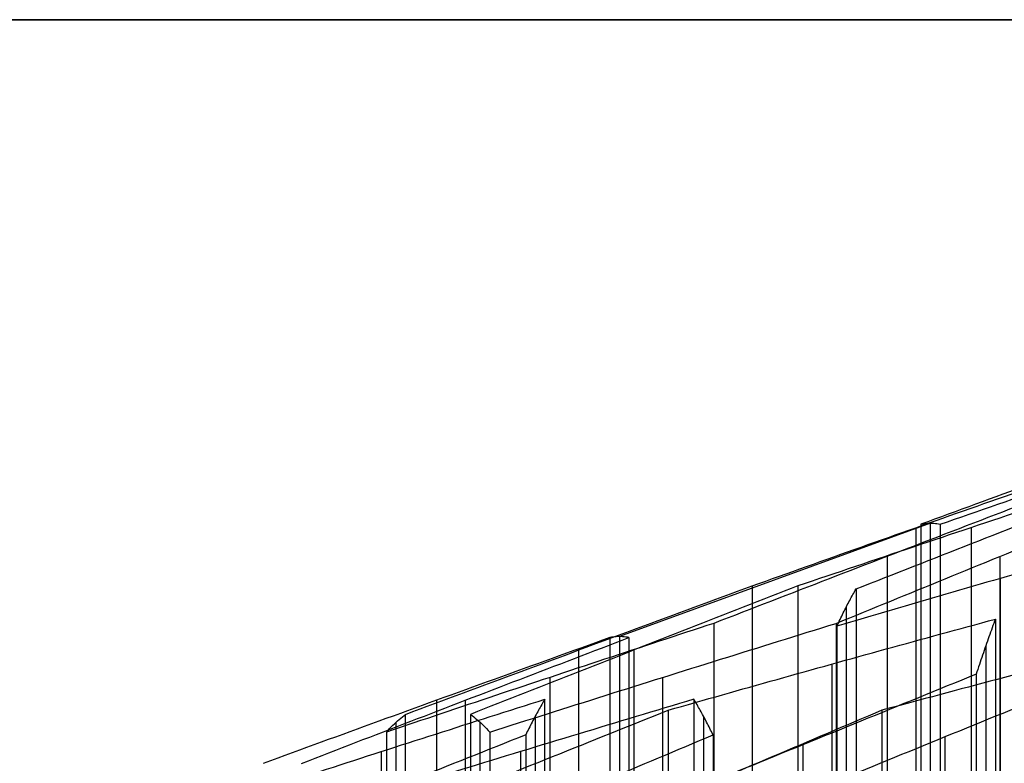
# Model space of a CAD drawing. Header units: centimetres. Extents: x -2.49 to 2.49, y -2.2 to 3.1.
# Tile 473 of 656: x -0.5054 to -0.4359, y -0.83 to -0.7775. Entities that reach past the tile are written whole.
import ezdxf

# ---------------------------------------------------------------- set-up
doc = ezdxf.new("R2010")
doc.units = ezdxf.units.CM
doc.layers.add('Default', color=7, linetype='Continuous', true_color=0x000000)

# ---------------------------------------------------------------- blocks, each defined once
blk = doc.blocks.new('18388')
at = {"layer": 'Default'}
for p, q in [((-4.41067, 13.26954, -0.21734), (-4.6304, 13.18946, -0.22817)), ((-4.42115, 13.26635, 0.1794), (-4.42115, 12.73426, 0.1794)), ((-4.41069, 12.73744, -0.21734), (-4.41069, 13.26953, -0.21734)), ((-4.38209, 13.26635, -0.61319), (-4.38209, 12.73426, -0.61319)), ((-4.44145, 13.24601, 0.5914), (-4.44145, 12.71392, 0.5914)), ((-4.36179, 13.24601, -1.02519), (-4.36179, 12.71392, -1.02519)), ((-4.36126, 12.69847, 1.19911), (-4.36126, 13.23056, 1.19911)), ((-4.47005, 12.67857, 0.98725), (-4.47005, 13.21066, 0.98725)), ((-4.63042, 13.18945, -0.22817), (-4.63042, 12.65737, -0.22817)), ((-4.37172, 13.18296, 1.59585), (-4.37172, 12.65087, 1.59585)), ((-4.65902, 12.64791, 0.16768), (-4.65902, 13.17999, 0.16768)), ((-4.61996, 12.64791, -0.62491), (-4.61996, 13.17999, -0.62491)), ((-4.48051, 13.17004, 1.38399), (-4.48051, 12.63795, 1.38399)), ((-4.67932, 12.6286, 0.57968), (-4.67932, 13.16068, 0.57968)), ((-4.59966, 12.6286, -1.03691), (-4.59966, 13.16068, -1.03691)), ((-4.75951, 13.14449, -0.02803), (-4.75951, 12.6124, -0.02803)), ((-4.73921, 13.14449, -0.44003), (-4.73921, 12.6124, -0.44003)), ((-4.68978, 13.13329, 0.97642), (-4.68978, 12.6012, 0.97642)), ((-4.57107, 13.13329, -1.43276), (-4.57107, 12.6012, -1.43276)), ((-4.7881, 12.59689, 0.36782), (-4.7881, 13.12897, 0.36782)), ((-4.72875, 12.59689, -0.83677), (-4.72875, 13.12897, -0.83677)), ((-4.40032, 12.58674, 1.9917), (-4.40032, 13.11883, 1.9917)), ((-4.50081, 13.11307, 1.79599), (-4.50081, 12.58098, 1.79599)), ((-4.79856, 13.10827, 0.76456), (-4.79856, 12.57618, 0.76456)), ((-4.70015, 13.10827, -1.23262), (-4.70015, 12.57618, -1.23262))]:
    blk.add_line(p, q, dxfattribs=at)
at = {"layer": 'Default', "extrusion": (0, -1, 0)}
blk.add_arc((0, 0, -13.625), 10.725, 90, 270, dxfattribs=at)
at = {"layer": 'Default'}
for points, degree in [([(-4.18636, 13.35292, 0.06905), (-4.21206, 13.34367, 0.05247), (-4.26345, 13.32508, 0.01933), (-4.34048, 13.29703, -0.03036), (-4.3918, 13.27819, -0.06346), (-4.41746, 13.26875, -0.08001)], 3), ([(-4.40392, 13.26875, -0.35467), (-4.37677, 13.27819, -0.36862), (-4.32244, 13.29703, -0.39651), (-4.24089, 13.32508, -0.43838), (-4.18649, 13.34367, -0.46632), (-4.15929, 13.35292, -0.48029)], 3), ([(-4.46328, 13.22314, 0.84992), (-4.43612, 13.2338, 0.83597), (-4.38179, 13.25511, 0.80808), (-4.30025, 13.28703, 0.76621), (-4.24585, 13.30829, 0.73827), (-4.21864, 13.31891, 0.7243)], 3), ([(-4.5367, 13.22517, 0.10487), (-4.51105, 13.23437, 0.12142), (-4.45973, 13.2527, 0.15452), (-4.38269, 13.27997, 0.2042), (-4.3313, 13.29802, 0.23735), (-4.3056, 13.307, 0.25393)], 3), ([(-4.25978, 13.307, -0.67599), (-4.28699, 13.29802, -0.66202), (-4.34139, 13.27997, -0.63409), (-4.42293, 13.2527, -0.59222), (-4.47726, 13.23437, -0.56432), (-4.50441, 13.22517, -0.55038)], 3), ([(-4.31913, 13.29307, 0.5286), (-4.34635, 13.28262, 0.54257), (-4.40076, 13.2617, 0.57051), (-4.4823, 13.23027, 0.61238), (-4.53662, 13.20928, 0.64027), (-4.56377, 13.19878, 0.65421)], 3), ([(-4.47734, 13.19878, -1.09972), (-4.4517, 13.20928, -1.08317), (-4.40038, 13.23027, -1.05008), (-4.32335, 13.2617, -1.00039), (-4.27195, 13.28262, -0.96724), (-4.24624, 13.29307, -0.95066)], 3), ([(-4.41746, 13.26875, -0.08001), (-4.41595, 13.2691, -0.11052), (-4.41295, 13.26956, -0.17156), (-4.40843, 13.26956, -0.26312), (-4.40543, 13.2691, -0.32416), (-4.40392, 13.26875, -0.35467)], 3), ([(-4.41746, 13.26875, -0.08001), (-4.41746, 13.00271, -0.08001), (-4.41746, 12.73666, -0.08001)], 2), ([(-4.40392, 13.26875, -0.35467), (-4.40392, 13.00271, -0.35467), (-4.40392, 12.73666, -0.35467)], 2), ([(-4.24571, 13.26349, 1.27364), (-4.27143, 13.25626, 1.25705), (-4.32283, 13.24167, 1.2239), (-4.39987, 13.21944, 1.17421), (-4.45117, 13.20437, 1.14112), (-4.47681, 13.19679, 1.12458)], 3), ([(-4.78134, 13.13455, 0.23049), (-4.75417, 13.14467, 0.21654), (-4.69983, 13.16488, 0.18863), (-4.61828, 13.19509, 0.14676), (-4.5639, 13.21516, 0.11884), (-4.5367, 13.22517, 0.10487)], 3), ([(-4.50441, 13.22517, -0.55038), (-4.5301, 13.21516, -0.56695), (-4.58148, 13.19509, -0.60009), (-4.65851, 13.16488, -0.64977), (-4.70985, 13.14467, -0.68288), (-4.73551, 13.13455, -0.69944)], 3), ([(-4.5367, 13.22517, 0.10487), (-4.5367, 12.95913, 0.10487), (-4.5367, 12.69308, 0.10487)], 2), ([(-4.50441, 13.22517, -0.55038), (-4.50441, 12.95913, -0.55038), (-4.50441, 12.69308, -0.55038)], 2), ([(-4.47681, 13.19679, 1.12458), (-4.47531, 13.20002, 1.09409), (-4.47231, 13.20629, 1.0331), (-4.46779, 13.21507, 0.94154), (-4.46478, 13.22053, 0.88046), (-4.46328, 13.22314, 0.84992)], 3), ([(-4.46328, 13.22314, 0.84992), (-4.46328, 12.9571, 0.84992), (-4.46328, 12.69106, 0.84992)], 2), ([(-4.56377, 13.19878, 0.65421), (-4.58948, 13.19037, 0.63763), (-4.64087, 13.17347, 0.60448), (-4.7179, 13.14788, 0.55479), (-4.76922, 13.13064, 0.5217), (-4.79487, 13.12199, 0.50515)], 3), ([(-4.72198, 13.12199, -0.9741), (-4.69483, 13.13064, -0.98804), (-4.64051, 13.14788, -1.01594), (-4.55896, 13.17347, -1.05781), (-4.50456, 13.19037, -1.08574), (-4.47734, 13.19878, -1.09972)], 3), ([(-4.59606, 13.13744, 1.30946), (-4.57041, 13.14476, 1.326), (-4.51911, 13.15931, 1.35909), (-4.44207, 13.18075, 1.40878), (-4.39067, 13.19481, 1.44193), (-4.36496, 13.20178, 1.45852)], 3), ([(-4.56377, 13.19878, 0.65421), (-4.56377, 12.93274, 0.65421), (-4.56377, 12.66669, 0.65421)], 2), ([(-4.47734, 13.19878, -1.09972), (-4.47734, 12.93274, -1.09972), (-4.47734, 12.66669, -1.09972)], 2), ([(-4.47681, 13.19679, 1.12458), (-4.47681, 12.93074, 1.12458), (-4.47681, 12.6647, 1.12458)], 2), ([(-4.20042, 13.20178, -1.88058), (-4.22764, 13.19481, -1.86661), (-4.28205, 13.18075, -1.83867), (-4.3636, 13.15931, -1.7968), (-4.41791, 13.14476, -1.76891), (-4.44505, 13.13744, -1.75497)], 3), ([(-4.36496, 13.20178, 1.45852), (-4.36646, 13.19773, 1.48908), (-4.36947, 13.18945, 1.55016), (-4.37398, 13.17649, 1.64172), (-4.37699, 13.16748, 1.70271), (-4.37849, 13.16288, 1.73319)], 3), ([(-4.36496, 13.20178, 1.45852), (-4.36496, 12.93573, 1.45852), (-4.36496, 12.66969, 1.45852)], 2), ([(-4.63719, 13.18871, -0.09083), (-4.66439, 13.17891, -0.07687), (-4.71878, 13.15927, -0.04894), (-4.80032, 13.12969, -0.00707), (-4.85466, 13.10987, 0.02083), (-4.88183, 13.09995, 0.03478)], 3), ([(-4.85476, 13.09995, -0.51456), (-4.8291, 13.10987, -0.498), (-4.77776, 13.12969, -0.4649), (-4.70073, 13.15927, -0.41521), (-4.64935, 13.17891, -0.38207), (-4.62366, 13.18871, -0.3655)], 3), ([(-4.62366, 13.18871, -0.3655), (-4.62516, 13.18904, -0.33498), (-4.62817, 13.18948, -0.27395), (-4.63268, 13.18948, -0.18239), (-4.63569, 13.18904, -0.12135), (-4.63719, 13.18871, -0.09083)], 3), ([(-4.63719, 13.18871, -0.09083), (-4.63719, 12.92267, -0.09083), (-4.63719, 12.65662, -0.09083)], 2), ([(-4.62366, 13.18871, -0.3655), (-4.62366, 12.92267, -0.3655), (-4.62366, 12.65662, -0.3655)], 2), ([(-4.52264, 13.06884, 2.05451), (-4.49545, 13.07995, 2.04055), (-4.44109, 13.10217, 2.01264), (-4.35955, 13.13549, 1.97077), (-4.30518, 13.15771, 1.94285), (-4.278, 13.16881, 1.92889)], 3), ([(-4.37849, 13.16288, 1.73319), (-4.40567, 13.15181, 1.74714), (-4.46004, 13.12967, 1.77506), (-4.54159, 13.09646, 1.81693), (-4.59595, 13.07431, 1.84484), (-4.62313, 13.06324, 1.8588)], 3), ([(-4.41799, 13.06324, -2.3043), (-4.39231, 13.07431, -2.28774), (-4.34096, 13.09646, -2.25462), (-4.26392, 13.12967, -2.20494), (-4.21256, 13.15181, -2.17181), (-4.18688, 13.16288, -2.15525)], 3), ([(-4.37849, 13.16288, 1.73319), (-4.37849, 12.89684, 1.73319), (-4.37849, 12.6308, 1.73319)], 2), ([(-4.91411, 13.0707, 0.69003), (-4.88846, 13.07911, 0.70658), (-4.83715, 13.09584, 0.73967), (-4.76012, 13.12068, 0.78936), (-4.70872, 13.13707, 0.82251), (-4.68301, 13.14521, 0.83909)], 3), ([(-4.57783, 13.14521, -1.29542), (-4.60505, 13.13707, -1.28145), (-4.65945, 13.12068, -1.25352), (-4.741, 13.09584, -1.21164), (-4.79532, 13.07911, -1.18375), (-4.82247, 13.0707, -1.16981)], 3), ([(-4.68301, 13.14521, 0.83909), (-4.68452, 13.14271, 0.86963), (-4.68753, 13.13751, 0.93071), (-4.69204, 13.12911, 1.02226), (-4.69504, 13.12312, 1.08326), (-4.69655, 13.12002, 1.11376)], 3), ([(-4.68301, 12.61313, 0.83909), (-4.68301, 12.87917, 0.83909), (-4.68301, 13.14521, 0.83909)], 2), ([(-4.5643, 13.12002, -1.57009), (-4.5658, 13.12312, -1.5396), (-4.56881, 13.12911, -1.4786), (-4.57332, 13.13751, -1.38704), (-4.57633, 13.14271, -1.32597), (-4.57783, 13.14521, -1.29542)], 3), ([(-4.57783, 13.14521, -1.29542), (-4.57783, 12.87917, -1.29542), (-4.57783, 12.61313, -1.29542)], 2), ([(-4.84069, 13.03917, 1.43508), (-4.81352, 13.0501, 1.42112), (-4.75917, 13.07195, 1.39322), (-4.67763, 13.1047, 1.35135), (-4.62325, 13.12653, 1.32343), (-4.59606, 13.13744, 1.30946)], 3), ([(-4.79487, 13.12199, 0.50515), (-4.79337, 13.1237, 0.47465), (-4.79036, 13.12691, 0.41363), (-4.78585, 13.13109, 0.32207), (-4.78284, 13.13347, 0.26102), (-4.78134, 13.13455, 0.23049)], 3), ([(-4.78134, 12.60246, 0.23049), (-4.78134, 12.86851, 0.23049), (-4.78134, 13.13455, 0.23049)], 2), ([(-4.73551, 13.13455, -0.69944), (-4.73551, 12.86851, -0.69944), (-4.73551, 12.60246, -0.69944)], 2), ([(-4.73551, 13.13455, -0.69944), (-4.73401, 13.13347, -0.72997), (-4.731, 13.13109, -0.79102), (-4.72649, 13.12691, -0.88258), (-4.72348, 13.1237, -0.9436), (-4.72198, 13.12199, -0.9741)], 3), ([(-4.44505, 13.13744, -1.75497), (-4.47074, 13.12653, -1.77154), (-4.52211, 13.1047, -1.80467), (-4.59914, 13.07195, -1.85436), (-4.65049, 13.0501, -1.88747), (-4.67616, 13.03917, -1.90403)], 3), ([(-4.59606, 13.13744, 1.30946), (-4.59606, 12.87139, 1.30946), (-4.59606, 12.60535, 1.30946)], 2), ([(-4.44505, 13.13744, -1.75497), (-4.44505, 12.87139, -1.75497), (-4.44505, 12.60535, -1.75497)], 2), ([(-4.69655, 13.12002, 1.11376), (-4.72374, 13.10922, 1.12772), (-4.77813, 13.0876, 1.15564), (-4.85967, 13.05515, 1.19751), (-4.91402, 13.03351, 1.22542), (-4.94118, 13.02268, 1.23937)], 3), ([(-4.7954, 13.02268, -1.71915), (-4.76974, 13.03351, -1.70259), (-4.7184, 13.05515, -1.66948), (-4.64136, 13.0876, -1.6198), (-4.58999, 13.10922, -1.58666), (-4.5643, 13.12002, -1.57009)], 3), ([(-4.79487, 13.12199, 0.50515), (-4.79487, 12.85594, 0.50515), (-4.79487, 12.5899, 0.50515)], 2), ([(-4.72198, 13.12199, -0.9741), (-4.72198, 12.85594, -0.9741), (-4.72198, 12.5899, -0.9741)], 2), ([(-4.69655, 13.12002, 1.11376), (-4.69655, 12.85398, 1.11376), (-4.69655, 12.58794, 1.11376)], 2), ([(-4.5643, 13.12002, -1.57009), (-4.5643, 12.85398, -1.57009), (-4.5643, 12.58794, -1.57009)], 2)]:
    blk.add_open_spline(points, degree=degree, dxfattribs=at)
blk = doc.blocks.new('F1610M_ASM')
at = {"layer": 'Default'}
blk.add_blockref('18388', (0, -21.4), dxfattribs=at)

msp = doc.modelspace()

# ---------------------------------------------------------------- block references
at = {"layer": 'Default', "xscale": 0.1, "yscale": 0.1, "zscale": 0.1}
msp.add_blockref('F1610M_ASM', (0, 0), dxfattribs=at)

doc.saveas('drawing.dxf')
